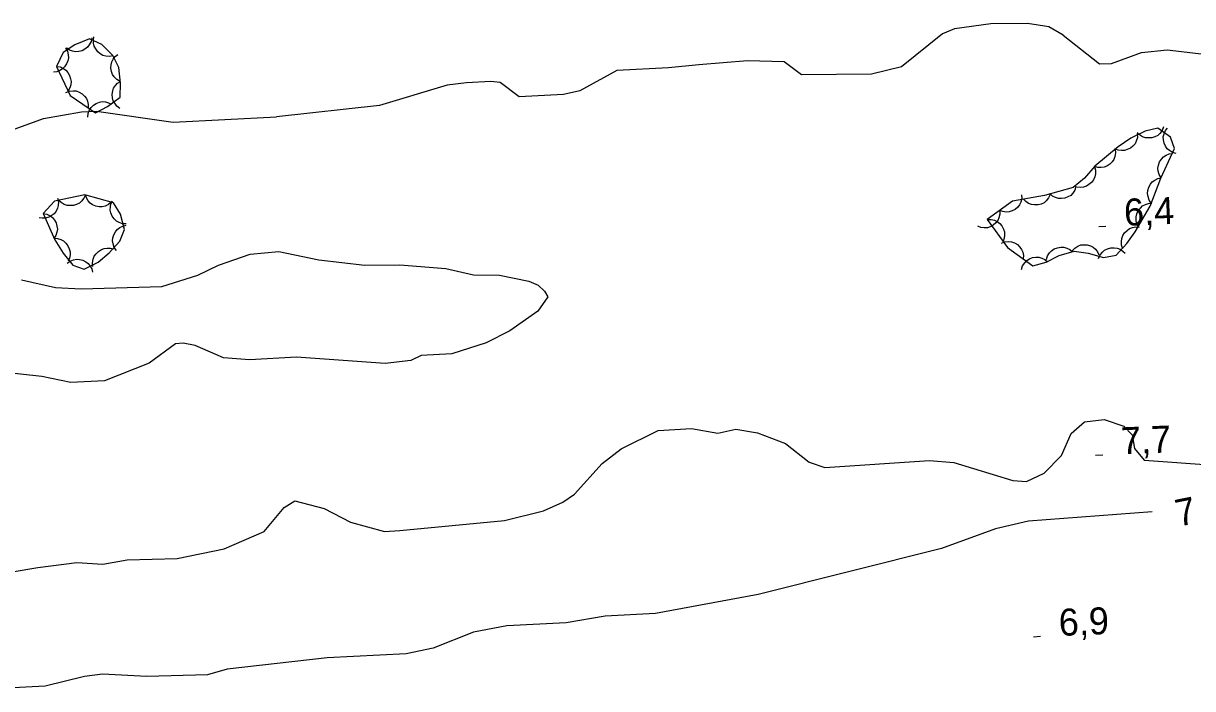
# Model space of a CAD drawing. Extents: x 336540 to 340074, y 5572036 to 5573747.
# Drawn here: x 337443.6 to 337573.5, y 5573098.6 to 5573172.6 of the extents above; entities that cross this region are included whole.
import ezdxf

# ---------------------------------------------------------------- set-up
doc = ezdxf.new("R2010")
doc.units = 0
for name, color, linetype in [('Niveau 2', 7, 'Continuous'), ('Niveau 3', 7, 'Continuous'), ('Niveau 44', 7, 'Continuous')]:
    doc.layers.add(name, color=color, linetype=linetype)

msp = doc.modelspace()

# ---------------------------------------------------------------- linework, layer by layer
at = {"layer": 'Niveau 2'}
for points in [[(337559.07, 5573171.24), (337557.5, 5573172.18), (337555.11, 5573172.56), (337551.04, 5573172.52), (337547, 5573171.96), (337545.68, 5573171.39), (337541.13, 5573167.75), (337537.79, 5573166.92), (337530, 5573166.85), (337528.07, 5573168.28), (337524, 5573168.4), (337518.6, 5573167.97), (337515.25, 5573167.61), (337509.51, 5573167.32), (337505.39, 5573165.08), (337503.55, 5573164.64), (337498.65, 5573164.39), (337496.54, 5573165.99), (337495.51, 5573166.1), (337492.8, 5573165.96), (337490.64, 5573165.68), (337483.14, 5573163.43), (337471.69, 5573162.16)], [(337559.07, 5573171.24), (337563.12, 5573168.05), (337564.45, 5573168.11), (337567.79, 5573169.32), (337570.64, 5573169.62), (337574.74, 5573169.14)], [(337442.65, 5573160.83), (337445.8, 5573162), (337450, 5573162.72), (337451.68, 5573162.82), (337460.21, 5573161.57), (337471.69, 5573162.16)], [(337443.33, 5573144.06), (337447.11, 5573143.23), (337449.99, 5573143.06), (337458.94, 5573143.34), (337462.94, 5573144.58), (337465.24, 5573145.7), (337468.74, 5573146.91), (337471.95, 5573147.23), (337476.4, 5573146.28), (337481.5, 5573145.69), (337485.38, 5573145.73), (337490.48, 5573145.31), (337493.57, 5573144.63), (337496.45, 5573144.59), (337499.7, 5573143.92), (337500.75, 5573143.47), (337501.45, 5573142.82), (337501.82, 5573142.16), (337500.71, 5573140.57), (337497.61, 5573138.38), (337494.97, 5573137.06), (337491.15, 5573135.84), (337487.76, 5573135.66), (337486.62, 5573135.1), (337483.75, 5573134.78), (337473.9, 5573135.47), (337468.67, 5573135.19), (337465.78, 5573135.41), (337462.66, 5573136.76), (337461.31, 5573137.02), (337460.47, 5573136.97), (337457.53, 5573134.79), (337452.56, 5573132.84), (337448.83, 5573132.64), (337445.59, 5573133.33), (337439.12, 5573134.01)], [(337436.58, 5573110.64), (337445.15, 5573112.09), (337449.51, 5573112.65), (337452.39, 5573112.46), (337455.07, 5573112.94), (337460.66, 5573113.08), (337465.87, 5573114.19), (337470.31, 5573116.11), (337472.54, 5573118.77), (337473.72, 5573119.52), (337476.96, 5573118.66), (337479.91, 5573117.12), (337483.69, 5573116.11), (337485.37, 5573116.2), (337497.01, 5573117.31), (337501.34, 5573118.38), (337503.5, 5573119.34), (337504.8, 5573120.24), (337507.86, 5573123.65), (337509.96, 5573125.28), (337514.09, 5573127.33), (337517.8, 5573127.53), (337520.7, 5573127.01), (337522.72, 5573127.46), (337525.11, 5573127.06), (337528.22, 5573125.87), (337530.86, 5573123.79), (337532.59, 5573123.2), (337544.22, 5573123.98), (337546.95, 5573123.78), (337553.48, 5573121.75), (337555.01, 5573121.65), (337556.99, 5573122.59), (337558.91, 5573124.56), (337559.98, 5573126.99), (337561.44, 5573128.27), (337563.63, 5573128.55), (337565.84, 5573127.81), (337566.75, 5573126.84), (337567, 5573125.32), (337568.08, 5573124.03), (337575.82, 5573123.46)], [(337568.99, 5573118.28), (337555.23, 5573117.26), (337551.55, 5573116.38), (337545.56, 5573114.2), (337525.19, 5573109.1), (337513.78, 5573106.97), (337508.2, 5573106.68), (337503.85, 5573105.96), (337497.28, 5573105.62), (337493.58, 5573104.91), (337489.1, 5573103.15), (337486.08, 5573102.5), (337477.32, 5573102.05), (337466.21, 5573100.8), (337464.03, 5573100.18), (337457.26, 5573099.98), (337452.36, 5573100.26), (337450.33, 5573099.98), (337445.99, 5573098.91), (337440.93, 5573098.64)]]:
    msp.add_lwpolyline(points, dxfattribs=at)
at = {"layer": 'Niveau 3'}
for p, q in [((337563.03, 5573149.98), (337563.83, 5573150.02)), ((337562.69, 5573124.59), (337563.49, 5573124.63)), ((337555.78, 5573104.41), (337556.58, 5573104.45))]:
    msp.add_line(p, q, dxfattribs=at)
at = {"layer": 'Niveau 44'}
for points in [[(337447.22, 5573167.78), (337448.77, 5573164.55), (337451.58, 5573162.62), (337452.89, 5573163.33), (337454.31, 5573164.35), (337454.33, 5573165.9), (337454.17, 5573167.65), (337453.51, 5573169), (337452.26, 5573170.23), (337450.9, 5573170.83), (337449.28, 5573170.17), (337447.99, 5573169.31), (337447.22, 5573167.78)], [(337451.16, 5573170.94), (337451.07, 5573170.53), (337450.88, 5573170.17), (337450.68, 5573169.91), (337450.4, 5573169.69), (337450.07, 5573169.52), (337449.7, 5573169.44), (337449.37, 5573169.4), (337449.03, 5573169.47), (337448.68, 5573169.6), (337448.38, 5573169.8)], [(337453.54, 5573168.97), (337453.13, 5573168.89), (337452.72, 5573168.93), (337452.4, 5573169), (337452.1, 5573169.18), (337451.81, 5573169.41), (337451.59, 5573169.72), (337451.43, 5573170.01), (337451.35, 5573170.35), (337451.34, 5573170.72), (337451.4, 5573171.08)], [(337448.25, 5573169.83), (337448.45, 5573169.46), (337448.54, 5573169.07), (337448.57, 5573168.74), (337448.5, 5573168.39), (337448.36, 5573168.05), (337448.13, 5573167.74), (337447.91, 5573167.5), (337447.61, 5573167.32), (337447.26, 5573167.19), (337446.9, 5573167.15)], [(337454.31, 5573166.12), (337453.94, 5573166.32), (337453.66, 5573166.61), (337453.46, 5573166.88), (337453.34, 5573167.21), (337453.28, 5573167.57), (337453.31, 5573167.95), (337453.37, 5573168.27), (337453.53, 5573168.58), (337453.76, 5573168.88), (337454.04, 5573169.11)], [(337447.22, 5573167.78), (337447.63, 5573167.72), (337448, 5573167.54), (337448.28, 5573167.36), (337448.51, 5573167.1), (337448.69, 5573166.78), (337448.8, 5573166.41), (337448.86, 5573166.09), (337448.81, 5573165.74), (337448.7, 5573165.39), (337448.52, 5573165.08)], [(337448.29, 5573164.88), (337448.68, 5573165.03), (337449.08, 5573165.06), (337449.41, 5573165.05), (337449.74, 5573164.93), (337450.07, 5573164.75), (337450.34, 5573164.48), (337450.55, 5573164.23), (337450.68, 5573163.9), (337450.76, 5573163.54), (337450.76, 5573163.18)], [(337454.29, 5573163.12), (337453.95, 5573163.36), (337453.7, 5573163.68), (337453.53, 5573163.96), (337453.45, 5573164.3), (337453.42, 5573164.67), (337453.49, 5573165.05), (337453.58, 5573165.36), (337453.78, 5573165.65), (337454.03, 5573165.92), (337454.33, 5573166.12)], [(337450.71, 5573162.15), (337450.75, 5573162.56), (337450.9, 5573162.94), (337451.07, 5573163.22), (337451.33, 5573163.47), (337451.64, 5573163.67), (337452, 5573163.79), (337452.32, 5573163.87), (337452.67, 5573163.83), (337453.03, 5573163.74), (337453.35, 5573163.58)], [(337550.65, 5573150.77), (337552.89, 5573147.67), (337555.73, 5573145.61), (337557.19, 5573146.04), (337558.64, 5573146.75), (337560.3, 5573147.26), (337561.87, 5573147.03), (337563.56, 5573146.55), (337564.98, 5573146.82), (337566.15, 5573148.11), (337567.1, 5573149.38), (337568.75, 5573152.25), (337569.94, 5573155.35), (337571.46, 5573158.64), (337571.02, 5573159.9), (337569.6, 5573160.91), (337568.19, 5573160.6), (337566.62, 5573159.82), (337565.21, 5573158.86), (337562.61, 5573156.68), (337561.47, 5573155.36), (337560.19, 5573154.33), (337557.01, 5573153.43), (337553.46, 5573152.79), (337550.65, 5573150.77)], [(337567.32, 5573160.3), (337567.33, 5573159.88), (337567.21, 5573159.49), (337567.07, 5573159.19), (337566.84, 5573158.93), (337566.56, 5573158.69), (337566.21, 5573158.53), (337565.9, 5573158.43), (337565.55, 5573158.42), (337565.18, 5573158.48), (337564.84, 5573158.61)], [(337570.24, 5573161.05), (337570.09, 5573160.66), (337569.83, 5573160.34), (337569.59, 5573160.12), (337569.28, 5573159.96), (337568.93, 5573159.84), (337568.55, 5573159.83), (337568.22, 5573159.84), (337567.89, 5573159.97), (337567.57, 5573160.16), (337567.31, 5573160.41)], [(337571.65, 5573158.09), (337571.25, 5573158.2), (337570.9, 5573158.42), (337570.65, 5573158.62), (337570.45, 5573158.92), (337570.3, 5573159.25), (337570.23, 5573159.63), (337570.21, 5573159.96), (337570.3, 5573160.3), (337570.45, 5573160.64), (337570.66, 5573160.93)], [(337564.87, 5573158.58), (337564.91, 5573158.16), (337564.84, 5573157.76), (337564.73, 5573157.45), (337564.53, 5573157.16), (337564.27, 5573156.9), (337563.94, 5573156.71), (337563.64, 5573156.57), (337563.29, 5573156.53), (337562.92, 5573156.55), (337562.57, 5573156.65)], [(337569.96, 5573155.39), (337569.74, 5573155.75), (337569.64, 5573156.14), (337569.61, 5573156.47), (337569.67, 5573156.82), (337569.79, 5573157.17), (337570.01, 5573157.48), (337570.22, 5573157.73), (337570.52, 5573157.92), (337570.86, 5573158.06), (337571.22, 5573158.12)], [(337562.58, 5573156.64), (337562.69, 5573156.24), (337562.67, 5573155.83), (337562.62, 5573155.51), (337562.47, 5573155.19), (337562.25, 5573154.89), (337561.95, 5573154.65), (337561.68, 5573154.47), (337561.34, 5573154.37), (337560.97, 5573154.33), (337560.62, 5573154.37)], [(337568.88, 5573152.59), (337568.64, 5573152.93), (337568.52, 5573153.32), (337568.46, 5573153.65), (337568.49, 5573154), (337568.6, 5573154.35), (337568.79, 5573154.68), (337568.99, 5573154.94), (337569.27, 5573155.15), (337569.61, 5573155.31), (337569.96, 5573155.39)], [(337445.75, 5573151.44), (337447.04, 5573148.5), (337447.96, 5573147.04), (337449.06, 5573145.68), (337450.31, 5573145.25), (337451.87, 5573146.04), (337453.1, 5573147.08), (337454.29, 5573148.37), (337454.79, 5573149.67), (337454.34, 5573151.36), (337453.58, 5573152.62), (337450.39, 5573153.51), (337447.02, 5573152.79), (337445.75, 5573151.44)], [(337450.44, 5573153.52), (337450.28, 5573153.13), (337450.02, 5573152.82), (337449.78, 5573152.59), (337449.47, 5573152.43), (337449.12, 5573152.32), (337448.73, 5573152.31), (337448.41, 5573152.33), (337448.08, 5573152.45), (337447.76, 5573152.64), (337447.5, 5573152.89)], [(337453.32, 5573152.69), (337453.01, 5573152.42), (337452.63, 5573152.26), (337452.32, 5573152.17), (337451.96, 5573152.17), (337451.6, 5573152.24), (337451.25, 5573152.41), (337450.97, 5573152.57), (337450.74, 5573152.84), (337450.55, 5573153.16), (337450.44, 5573153.5)], [(337554.47, 5573153.52), (337554.49, 5573153.1), (337554.38, 5573152.71), (337554.25, 5573152.41), (337554.03, 5573152.13), (337553.75, 5573151.89), (337553.4, 5573151.72), (337553.1, 5573151.61), (337552.74, 5573151.6), (337552.38, 5573151.64), (337552.04, 5573151.77)], [(337557.64, 5573153.54), (337557.47, 5573153.16), (337557.21, 5573152.85), (337556.96, 5573152.63), (337556.64, 5573152.49), (337556.29, 5573152.39), (337555.9, 5573152.38), (337555.58, 5573152.42), (337555.25, 5573152.55), (337554.94, 5573152.75), (337554.69, 5573153.01)], [(337560.51, 5573154.42), (337560.38, 5573154.03), (337560.15, 5573153.69), (337559.93, 5573153.45), (337559.62, 5573153.27), (337559.28, 5573153.14), (337558.9, 5573153.1), (337558.57, 5573153.1), (337558.23, 5573153.2), (337557.9, 5573153.37), (337557.63, 5573153.61)], [(337447.36, 5573153.15), (337447.45, 5573152.74), (337447.42, 5573152.34), (337447.35, 5573152.01), (337447.18, 5573151.7), (337446.96, 5573151.41), (337446.65, 5573151.18), (337446.37, 5573151.01), (337446.03, 5573150.93), (337445.66, 5573150.91), (337445.3, 5573150.96)], [(337454.99, 5573150.28), (337454.58, 5573150.3), (337454.19, 5573150.44), (337453.9, 5573150.59), (337453.65, 5573150.84), (337453.43, 5573151.13), (337453.29, 5573151.49), (337453.2, 5573151.81), (337453.22, 5573152.16), (337453.29, 5573152.52), (337453.44, 5573152.85)], [(337567.44, 5573149.97), (337567.25, 5573150.34), (337567.19, 5573150.74), (337567.18, 5573151.07), (337567.27, 5573151.41), (337567.43, 5573151.75), (337567.67, 5573152.04), (337567.91, 5573152.27), (337568.22, 5573152.43), (337568.57, 5573152.54), (337568.93, 5573152.57)], [(337445.75, 5573151.44), (337446.16, 5573151.36), (337446.52, 5573151.18), (337446.79, 5573150.99), (337447.01, 5573150.71), (337447.19, 5573150.39), (337447.28, 5573150.02), (337447.33, 5573149.7), (337447.27, 5573149.35), (337447.15, 5573149), (337446.96, 5573148.69)], [(337552.04, 5573151.77), (337552.05, 5573151.35), (337551.94, 5573150.96), (337551.82, 5573150.65), (337551.59, 5573150.38), (337551.31, 5573150.14), (337550.97, 5573149.97), (337550.66, 5573149.86), (337550.31, 5573149.85), (337549.94, 5573149.89), (337549.6, 5573150.02)], [(337550.65, 5573150.77), (337551.07, 5573150.78), (337551.46, 5573150.68), (337551.76, 5573150.55), (337552.04, 5573150.33), (337552.28, 5573150.05), (337552.45, 5573149.7), (337552.56, 5573149.4), (337552.58, 5573149.04), (337552.53, 5573148.68), (337552.41, 5573148.34)], [(337453.89, 5573147.32), (337453.65, 5573147.67), (337453.52, 5573148.05), (337453.46, 5573148.38), (337453.5, 5573148.73), (337453.6, 5573149.08), (337453.8, 5573149.41), (337453.99, 5573149.67), (337454.28, 5573149.88), (337454.61, 5573150.04), (337454.96, 5573150.12)], [(337565.71, 5573147.52), (337565.57, 5573147.91), (337565.56, 5573148.32), (337565.59, 5573148.65), (337565.72, 5573148.98), (337565.91, 5573149.29), (337566.19, 5573149.55), (337566.45, 5573149.75), (337566.78, 5573149.87), (337567.15, 5573149.94), (337567.51, 5573149.92)], [(337446.93, 5573148.68), (337447.35, 5573148.66), (337447.73, 5573148.53), (337448.03, 5573148.39), (337448.28, 5573148.15), (337448.51, 5573147.85), (337448.65, 5573147.5), (337448.75, 5573147.19), (337448.74, 5573146.83), (337448.67, 5573146.47), (337448.53, 5573146.14)], [(337552.22, 5573148.15), (337552.62, 5573148.3), (337553.02, 5573148.32), (337553.35, 5573148.29), (337553.68, 5573148.17), (337554, 5573147.98), (337554.26, 5573147.7), (337554.47, 5573147.45), (337554.59, 5573147.12), (337554.66, 5573146.75), (337554.65, 5573146.39)], [(337451.29, 5573145.55), (337451.25, 5573145.97), (337451.32, 5573146.37), (337451.43, 5573146.68), (337451.63, 5573146.97), (337451.89, 5573147.23), (337452.22, 5573147.43), (337452.52, 5573147.56), (337452.87, 5573147.6), (337453.24, 5573147.59), (337453.58, 5573147.49)], [(337557.24, 5573146.32), (337557.36, 5573146.72), (337557.58, 5573147.06), (337557.8, 5573147.3), (337558.1, 5573147.49), (337558.44, 5573147.63), (337558.82, 5573147.68), (337559.15, 5573147.69), (337559.49, 5573147.59), (337559.82, 5573147.42), (337560.1, 5573147.2)], [(337560.1, 5573147.29), (337560.38, 5573147.6), (337560.73, 5573147.81), (337561.03, 5573147.94), (337561.38, 5573147.97), (337561.75, 5573147.95), (337562.11, 5573147.84), (337562.41, 5573147.7), (337562.68, 5573147.47), (337562.91, 5573147.18), (337563.06, 5573146.86)], [(337563.02, 5573146.45), (337563.19, 5573146.83), (337563.45, 5573147.14), (337563.69, 5573147.36), (337564.01, 5573147.52), (337564.37, 5573147.62), (337564.75, 5573147.62), (337565.07, 5573147.6), (337565.4, 5573147.46), (337565.71, 5573147.26), (337565.97, 5573147.01)], [(337448.41, 5573145.9), (337448.75, 5573146.15), (337449.13, 5573146.29), (337449.45, 5573146.36), (337449.8, 5573146.34), (337450.16, 5573146.25), (337450.5, 5573146.07), (337450.76, 5573145.88), (337450.98, 5573145.6), (337451.15, 5573145.27), (337451.25, 5573144.93)], [(337554.45, 5573145.23), (337554.58, 5573145.63), (337554.81, 5573145.97), (337555.03, 5573146.21), (337555.33, 5573146.39), (337555.68, 5573146.53), (337556.06, 5573146.57), (337556.38, 5573146.58), (337556.72, 5573146.47), (337557.05, 5573146.31), (337557.33, 5573146.08)]]:
    msp.add_lwpolyline(points, dxfattribs=at)

# ---------------------------------------------------------------- texts
at = {"layer": 'Niveau 2'}
msp.add_text('7', height=3, rotation=11.4706, dxfattribs=at).set_placement((337571.88, 5573116.62))
at = {"layer": 'Niveau 3'}
for s, p in [('6,4    ', (337565.9, 5573150.06)), ('7,7    ', (337565.56, 5573124.67)), ('6,9    ', (337558.65, 5573104.49))]:
    msp.add_text(s, height=3, rotation=2.2763, dxfattribs=at).set_placement(p)

doc.saveas('drawing.dxf')
